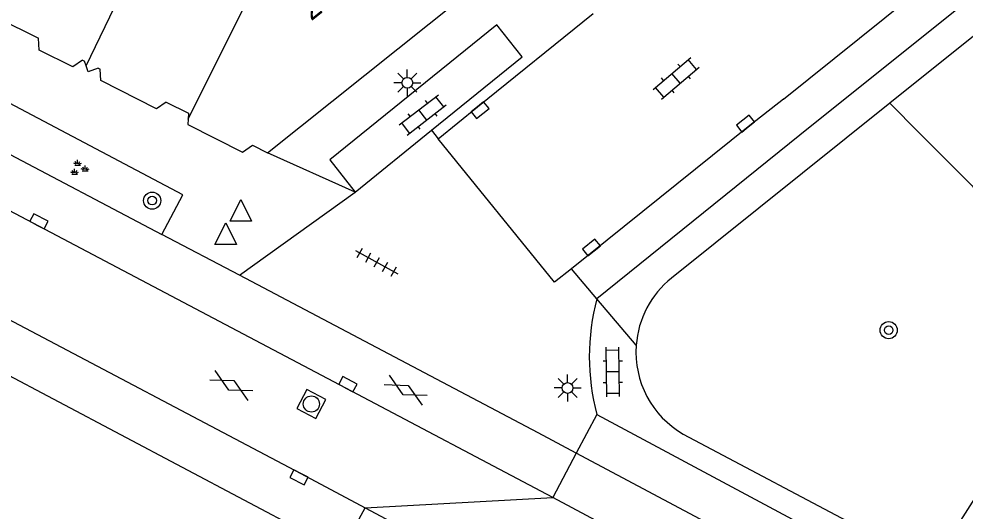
# Model space of a CAD drawing. Extents: x 132994 to 136000, y 393499 to 395512.
# Drawn here: x 133899.79 to 133943.75, y 395320.05 to 395342.91 of the extents above; entities that cross this region are included whole.
import ezdxf

# ---------------------------------------------------------------- set-up
doc = ezdxf.new("R2010")
doc.units = 0
for name, color, linetype in [('gg-anno-huisnummerreeks BGT', 7, 'Continuous'), ('gg-bbg-hoofdgebouw', 7, 'Continuous'), ('gg-bbg-tussenscheiding', 7, 'Continuous'), ('gg-knt-verharding', 7, 'Continuous'), ('gg-knt-verharding nz', 7, 'Continuous'), ('gt-grn-groengrens', 7, 'Continuous'), ('gt-grn-weggrens', 7, 'Continuous'), ('gt-symb-boom', 7, 'Continuous'), ('gt-symb-gesloten verharding', 7, 'Continuous'), ('gt-symb-groenvak', 7, 'Continuous'), ('gt-symb-klinker verharding', 7, 'Continuous'), ('gt-symb-kolk', 7, 'Continuous'), ('gt-symb-lichtmast', 7, 'Continuous'), ('gt-symb-rioolschacht', 7, 'Continuous'), ('gt-symb-tegel verharding', 7, 'Continuous'), ('gt-symb-waterafsluiter', 7, 'Continuous')]:
    doc.layers.add(name, color=color, linetype=linetype)

# ---------------------------------------------------------------- blocks, each defined once
blk = doc.blocks.new('gt0-KOLK')
at = {"layer": 'gt-symb-kolk'}
blk.add_lwpolyline([(0, 0), (0.375, 0), (0.375, 0.4), (-0.375, 0.4), (-0.375, 0), (0, 0)], dxfattribs=at)
blk = doc.blocks.new('gt0-RS')
at = {"layer": 'gt-symb-rioolschacht'}
blk.add_lwpolyline([(-0.5, -0.5), (0.5, -0.5), (0.5, 0.5), (-0.5, 0.5)], close=True, dxfattribs=at)
blk.add_circle((0, 0), 0.375, dxfattribs=at)
blk = doc.blocks.new('gt0-BOOM')
at = {"layer": 'gt-symb-boom'}
for radius in [0.4, 0.2]:
    blk.add_circle((0, 0), radius, dxfattribs=at)
blk = doc.blocks.new('gt0-WAFSL')
at = {"layer": 'gt-symb-waterafsluiter'}
for p, q in [((-0.5, -0.333), (0, 0.667)), ((0, 0.667), (0.5, -0.333)), ((0.5, -0.333), (-0.5, -0.333))]:
    blk.add_line(p, q, dxfattribs=at)
blk = doc.blocks.new('gt0-GESVH1')
at = {"layer": 'gt-symb-gesloten verharding'}
for p, q in [((-0.992, -0.261), (0.008, 0.239)), ((0.008, -0.261), (-0.992, 0.239)), ((0.008, 0.239), (1.008, -0.261)), ((1.008, 0.239), (0.008, -0.261))]:
    blk.add_line(p, q, dxfattribs=at)
blk = doc.blocks.new('gt0-TEG1')
at = {"layer": 'gt-symb-tegel verharding'}
for p, q in [((-1.125, 0), (1.125, 0)), ((-0.9, -0.25), (-0.9, 0.25)), ((-0.45, -0.25), (-0.45, 0.25)), ((0, -0.25), (0, 0.25)), ((0.45, -0.25), (0.45, 0.25)), ((0.9, -0.25), (0.9, 0.25))]:
    blk.add_line(p, q, dxfattribs=at)
blk = doc.blocks.new('gt0-KL1')
at = {"layer": 'gt-symb-klinker verharding'}
for p, q in [((-0.5, 0.3), (-0.5, 0.45)), ((0.5, 0.3), (0.5, 0.45)), ((-1.15, 0.3), (1.15, 0.3)), ((-1, -0.3), (-1, 0.3)), ((0, -0.3), (0, 0.3)), ((1, -0.3), (1, 0.3)), ((-1.15, -0.3), (1.15, -0.3)), ((-0.5, -0.45), (-0.5, -0.3)), ((0.5, -0.45), (0.5, -0.3))]:
    blk.add_line(p, q, dxfattribs=at)
blk = doc.blocks.new('gt0-LMAST')
at = {"layer": 'gt-symb-lichtmast'}
for p, q in [((-0.005, 0.246), (-0.005, 0.621)), ((-0.182, 0.173), (-0.447, 0.438)), ((0.172, 0.173), (0.437, 0.438)), ((-0.255, -0.004), (-0.63, -0.004)), ((-0.182, -0.181), (-0.447, -0.446)), ((-0.005, -0.254), (-0.005, -0.629)), ((0.437, -0.446), (0.172, -0.181)), ((0.245, -0.004), (0.62, -0.004))]:
    blk.add_line(p, q, dxfattribs=at)
blk.add_circle((-0.005, -0.004), 0.25, dxfattribs=at)
blk = doc.blocks.new('gt0-GRVAK')
at = {"layer": 'gt-symb-groenvak'}
for p, q in [((-0.11, 0.189), (-0.228, 0.24)), ((-0.182, 0.153), (0.088, 0.153)), ((-0.091, 0.211), (-0.156, 0.322)), ((-0.047, 0.214), (-0.047, 0.393)), ((-0.004, 0.211), (0.061, 0.322)), ((0.015, 0.189), (0.133, 0.24)), ((0.262, -0.052), (0.197, 0.059)), ((0.305, -0.049), (0.305, 0.13)), ((0.349, -0.052), (0.414, 0.059)), ((-0.245, -0.228), (-0.363, -0.177)), ((-0.318, -0.264), (-0.047, -0.264)), ((-0.226, -0.206), (-0.291, -0.095)), ((-0.183, -0.203), (-0.183, -0.024)), ((-0.139, -0.206), (-0.074, -0.095)), ((-0.12, -0.228), (-0.002, -0.177)), ((0.243, -0.074), (0.125, -0.023)), ((0.17, -0.11), (0.441, -0.11)), ((0.368, -0.074), (0.486, -0.023))]:
    blk.add_line(p, q, dxfattribs=at)

msp = doc.modelspace()

# ---------------------------------------------------------------- linework, layer by layer
at = {"layer": 'gg-bbg-hoofdgebouw'}
for p, q in [((133911.34, 395336.69), (133920.79, 395344.23)), ((133898.592, 395343.058), (133900.705, 395342.005)), ((133902.745, 395340.988), (133902.84, 395340.94)), ((133902.913, 395340.724), (133902.84, 395340.94)), ((133903.475, 395340.623), (133903.569, 395340.576)), ((133906.637, 395339.042), (133907.677, 395338.522)), ((133907.677, 395338.522), (133907.66, 395338.245)), ((133910.649, 395337.036), (133911.34, 395336.69))]:
    msp.add_line(p, q, dxfattribs=at)
for points in [[(133902.745, 395340.988), (133902.288, 395340.684), (133900.738, 395341.448), (133900.705, 395342.005)], [(133903.475, 395340.623), (133903.006, 395340.446), (133902.913, 395340.724)], [(133906.637, 395339.042), (133906.176, 395338.735), (133903.6, 395340.039), (133903.569, 395340.576)], [(133907.66, 395338.245), (133907.644, 395337.999), (133910.179, 395336.723), (133910.649, 395337.036)]]:
    msp.add_lwpolyline(points, dxfattribs=at)
at = {"layer": 'gg-bbg-tussenscheiding'}
msp.add_line((133902.913, 395340.724), (133906.358, 395347.836), dxfattribs=at)
msp.add_lwpolyline([(133907.66, 395338.245), (133910.779, 395344.534), (133911.209, 395345.43), (133912.21, 395347.744), (133915.739, 395350.56)], dxfattribs=at)
at = {"layer": 'gg-knt-verharding'}
for p, q in [((133981.115, 395371.701), (133940.254, 395338.989)), ((133967.858, 395362.978), (133936.07, 395337.501)), ((133940.254, 395338.989), (133930.11, 395330.868)), ((133897.558, 395337.56), (133906.436, 395332.895)), ((133915.416, 395334.859), (133918.961, 395337.732)), ((133936.07, 395337.501), (133926.647, 395329.908)), ((133910.035, 395330.998), (133906.436, 395332.895)), ((133926.647, 395329.908), (133925.47, 395331.303)), ((133914.768, 395318.174), (133894.105, 395329.091)), ((133926.64, 395324.526), (133925.687, 395322.73)), ((133930.66, 395323.62), (133942.21, 395317.513)), ((133942.176, 395313.976), (133925.687, 395322.73))]:
    msp.add_line(p, q, dxfattribs=at)
for points in [[(133919.277, 395337.342), (133921.091, 395338.823), (133926.465, 395343.158)], [(133918.961, 395337.732), (133923.18, 395341.15), (133921.993, 395342.635), (133914.231, 395336.358), (133915.416, 395334.859)], [(133906.436, 395332.895), (133907.414, 395334.731), (133898.52, 395339.419), (133898.48, 395339.35)], [(133925.47, 395331.303), (133924.681, 395330.675), (133919.277, 395337.342)], [(133925.687, 395322.73), (133923.918, 395323.681), (133910.035, 395330.998)], [(133926.64, 395324.526), (133943.086, 395315.724), (133942.176, 395313.976)]]:
    msp.add_lwpolyline(points, dxfattribs=at)
for centre, radius, start, end in [((133932.861, 395327.433), 4.401, 128.684, 175.9034), ((133936.799, 395327.204), 10.506, 165.0837, 194.7672), ((133932.859, 395327.431), 4.4, 175.8771, 240.0067)]:
    msp.add_arc(centre, radius, start, end, dxfattribs=at)
at = {"layer": 'gg-knt-verharding nz'}
msp.add_line((133935.318, 395339.181), (133966.699, 395364.411), dxfattribs=at)
for points in [[(133924.595, 395320.672), (133914.981, 395325.762), (133887.585, 395340.198), (133883.473, 395342.264), (133880.416, 395343.777), (133868.113, 395349.467), (133854.527, 395355.548), (133851.222, 395356.957), (133847.9, 395358.336), (133846.287, 395358.963)], [(133935.318, 395339.181), (133933.681, 395337.886), (133925.47, 395331.303)], [(133892.35, 395332.642), (133898.667, 395329.292), (133912.894, 395321.79), (133915.883, 395320.197)], [(133976.823, 395292.972), (133963.926, 395299.786), (133952.437, 395305.891), (133940.708, 395312.089), (133927.062, 395319.366), (133924.595, 395320.672)], [(133915.883, 395320.197), (133925.182, 395315.244), (133974.704, 395289.028)]]:
    msp.add_lwpolyline(points, dxfattribs=at)
at = {"layer": 'gt-grn-groengrens'}
msp.add_lwpolyline([(133940.254, 395338.989), (133941.627, 395337.614), (133944.084, 395335.156), (133945.522, 395333.382), (133946.674, 395331.696), (133947.077, 395330.745), (133947.434, 395329.289), (133947.417, 395327.231), (133946.982, 395325.522), (133946.089, 395323.62), (133942.21, 395317.513)], dxfattribs=at)
at = {"layer": 'gt-grn-weggrens'}
for p, q in [((133918.961, 395337.732), (133919.277, 395337.342)), ((133915.416, 395334.859), (133911.34, 395336.69)), ((133910.035, 395330.998), (133915.416, 395334.859)), ((133928.471, 395327.747), (133926.647, 395329.908)), ((133925.687, 395322.73), (133924.595, 395320.672)), ((133915.883, 395320.197), (133924.595, 395320.672)), ((133914.768, 395318.174), (133915.883, 395320.197))]:
    msp.add_line(p, q, dxfattribs=at)

# ---------------------------------------------------------------- block references
at = {"layer": 'gt-symb-boom'}
for p in [(133905.981, 395334.466), (133940.203, 395328.448)]:
    msp.add_blockref('gt0-BOOM', p, dxfattribs=at)
at = {"layer": 'gt-symb-gesloten verharding'}
for p, rotation in [((133909.659, 395325.899), -28.487007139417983), ((133917.76, 395325.68), -28.487007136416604)]:
    msp.add_blockref('gt0-GESVH1', p, dxfattribs=dict(at, rotation=rotation))
at = {"layer": 'gt-symb-groenvak'}
msp.add_blockref('gt0-GRVAK', (133902.563, 395335.966), dxfattribs=at)
at = {"layer": 'gt-symb-klinker verharding'}
for p, rotation in [((133930.323, 395340.145), 40.37762975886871), ((133918.554, 395338.448), 37.4428363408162), ((133927.386, 395326.51), 90.74480317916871)]:
    msp.add_blockref('gt0-KL1', p, dxfattribs=dict(at, rotation=rotation))
at = {"layer": 'gt-symb-kolk'}
for p, rotation in [((133921.091, 395338.823), -140.722688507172), ((133933.681, 395337.886), 38.33752289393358), ((133900.625, 395333.33), -27.76921268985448), ((133926.515, 395332.136), 38.74927691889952), ((133914.981, 395325.762), -27.769212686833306), ((133912.894, 395321.79), 152.23078731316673)]:
    msp.add_blockref('gt0-KOLK', p, dxfattribs=dict(at, rotation=rotation))
at = {"layer": 'gt-symb-lichtmast'}
for p in [(133917.842, 395339.943), (133925.288, 395325.767)]:
    msp.add_blockref('gt0-LMAST', p, dxfattribs=at)
at = {"layer": 'gt-symb-rioolschacht', "rotation": 152.28149837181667}
msp.add_blockref('gt0-RS', (133913.38, 395325.019), dxfattribs=at)
at = {"layer": 'gt-symb-tegel verharding', "rotation": -29.07686353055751}
msp.add_blockref('gt0-TEG1', (133916.419, 395331.606), dxfattribs=at)
at = {"layer": 'gt-symb-waterafsluiter'}
for p in [(133910.101, 395333.848), (133909.4, 395332.767)]:
    msp.add_blockref('gt0-WAFSL', p, dxfattribs=at)

# ---------------------------------------------------------------- texts
at = {"layer": 'gg-anno-huisnummerreeks BGT'}
msp.add_text('21', height=1, rotation=38.6, dxfattribs=at).set_placement((133913.373, 395342.789))

doc.saveas('drawing.dxf')
